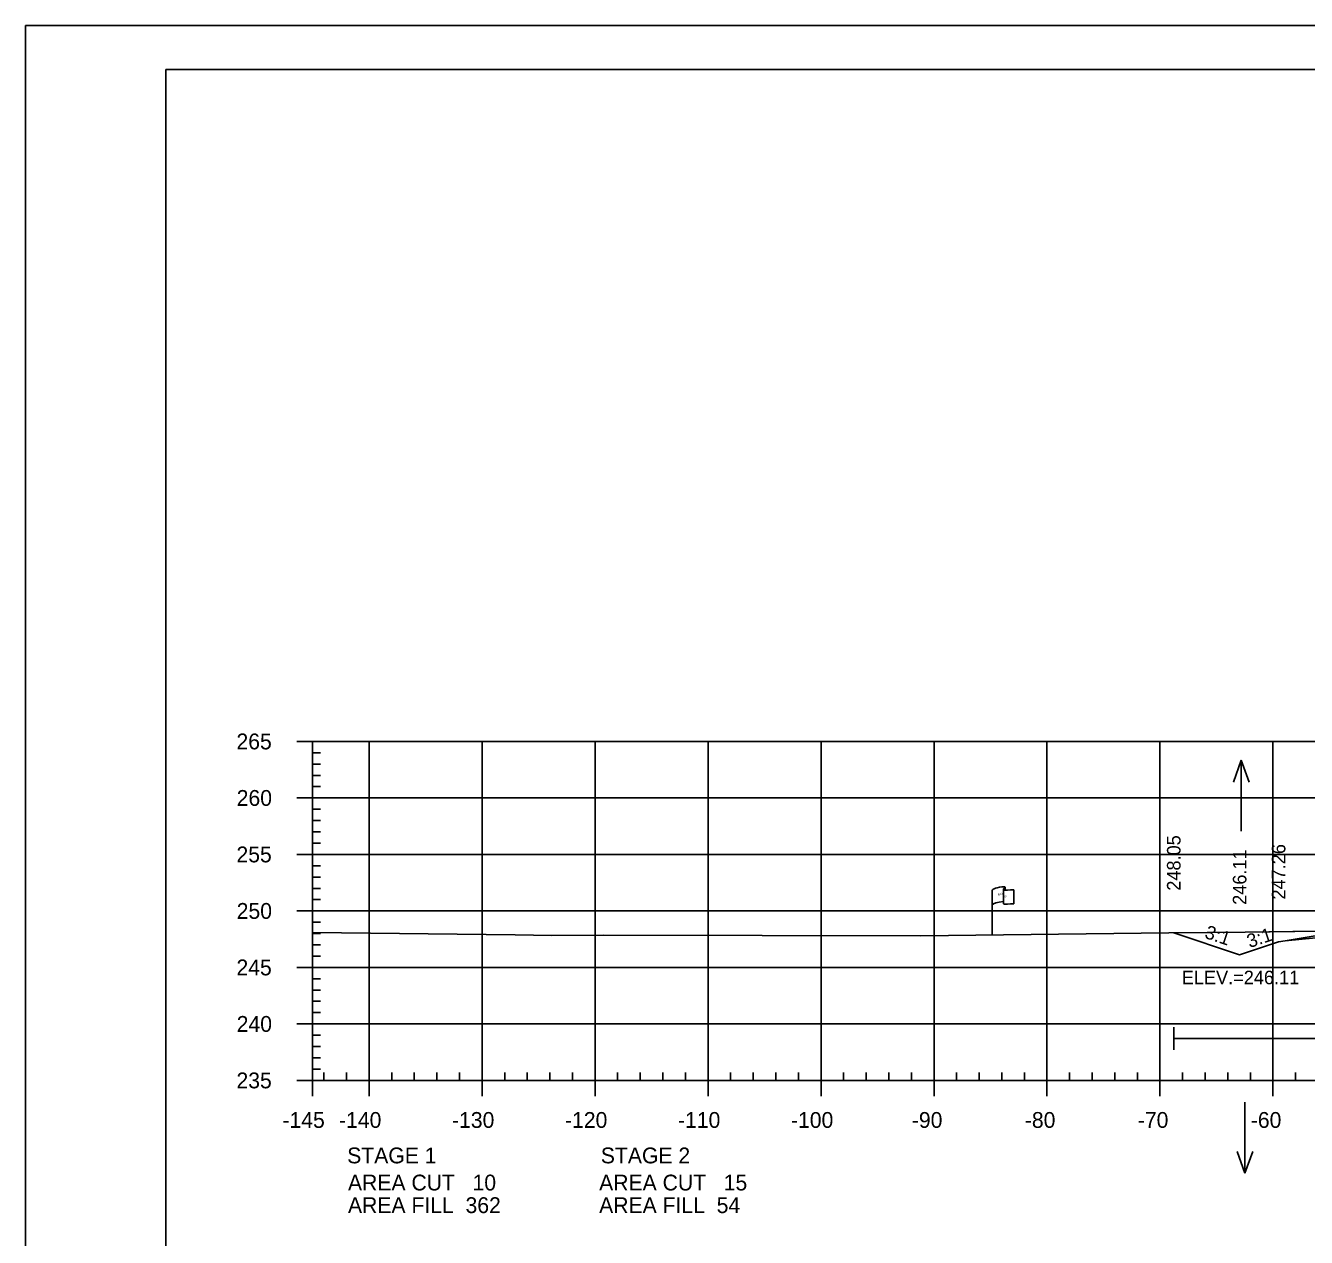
# Model space of a CAD drawing. Extents: x 1365647 to 1367999, y 387113 to 400173.
# Drawn here: x 1365723.7 to 1365837, y 398785.7 to 398893 of the extents above; entities that cross this region are included whole.
import ezdxf

# ---------------------------------------------------------------- set-up
doc = ezdxf.new("R2010")
doc.units = 0
for name, color, linetype in [('E_Existing ROW', 7, 'Continuous'), ('R_Alt Surface', 7, 'Continuous'), ('R_Axis', 7, 'Continuous'), ('R_Axis Annot', 7, 'Continuous'), ('R_Border', 7, 'Continuous'), ('R_Border Notes', 7, 'Continuous'), ('R_Contours', 7, 'Continuous'), ('R_Exist Surface', 7, 'Continuous'), ('R_Fin Surface', 7, 'Continuous'), ('R_Fin Surface Annot', 7, 'Continuous'), ('R_Grid', 7, 'Continuous'), ('R_No Plot', 7, 'Continuous'), ('R_Water', 7, 'Continuous'), ('R_Water Annot', 7, 'Continuous'), ('R_Xsect Elev', 7, 'Continuous')]:
    doc.layers.add(name, color=color, linetype=linetype)

msp = doc.modelspace()

# ---------------------------------------------------------------- linework, layer by layer
at = {"layer": 'E_Existing ROW'}
for p, q in [((1365809.24, 398812.5), (1365809.24, 398816.45)), ((1365810.23, 398816.55), (1365810.23, 398816.53)), ((1365810.23, 398816.53), (1365810.23, 398815.31)), ((1365810.4, 398816.7), (1365810.4, 398816.46)), ((1365811.17, 398816.51), (1365811.17, 398815.27))]:
    msp.add_line(p, q, dxfattribs=at)
for centre, radius, start, end in [((1365810.31, 398816.55), 0.078, 88.6458, 274.2828), ((1365810.32, 398816.7), 0.0783, 263.0712, 93.9564), ((1365810.31, 398815.31), 0.0783, 180, 273.9564)]:
    msp.add_arc(centre, radius, start, end, dxfattribs=at)
for centre, major_axis, ratio, start_param, end_param in [((1365810.82, 398816.49), (-1.58, -0.04), 0.19887, 5.030368, 6.283185), ((1365811.53, 398816.61), (-1.23, -0.13), 0.052933, 0.159456, 1.268315), ((1365810.82, 398815.18), (-1.58, -0.04), 0.19887, 5.083035, 6.194897), ((1365811.53, 398815.37), (-1.23, -0.13), 0.052933, 0.159456, 1.268315)]:
    msp.add_ellipse(centre, major_axis=major_axis, ratio=ratio, start_param=start_param, end_param=end_param, dxfattribs=at)
at = {"layer": 'R_Alt Surface'}
msp.add_lwpolyline([(1365835.17, 398811.98), (1365862.59, 398814.68), (1365894.09, 398817.77), (1365925.59, 398820.85), (1365945.36, 398820.61)], dxfattribs=at)
at = {"layer": 'R_Axis'}
for p, q in [((1365747.69, 398829.63), (1365749.09, 398829.63)), ((1365749.09, 398799.63), (1365749.09, 398829.63)), ((1365749.09, 398828.63), (1365749.79, 398828.63)), ((1365749.09, 398827.63), (1365749.79, 398827.63)), ((1365749.09, 398826.63), (1365749.79, 398826.63)), ((1365749.09, 398825.63), (1365749.79, 398825.63)), ((1365747.69, 398824.63), (1365749.09, 398824.63)), ((1365749.09, 398823.63), (1365749.79, 398823.63)), ((1365749.09, 398822.63), (1365749.79, 398822.63)), ((1365749.09, 398821.63), (1365749.79, 398821.63)), ((1365749.09, 398820.63), (1365749.79, 398820.63)), ((1365747.69, 398819.63), (1365749.09, 398819.63)), ((1365749.09, 398818.63), (1365749.79, 398818.63)), ((1365749.09, 398817.63), (1365749.79, 398817.63)), ((1365749.09, 398816.63), (1365749.79, 398816.63)), ((1365749.09, 398815.63), (1365749.79, 398815.63)), ((1365747.69, 398814.63), (1365749.09, 398814.63)), ((1365749.09, 398813.63), (1365749.79, 398813.63)), ((1365749.09, 398812.63), (1365749.79, 398812.63)), ((1365749.09, 398811.63), (1365749.79, 398811.63)), ((1365749.09, 398810.63), (1365749.79, 398810.63)), ((1365747.69, 398809.63), (1365749.09, 398809.63)), ((1365749.09, 398808.63), (1365749.79, 398808.63)), ((1365749.09, 398807.63), (1365749.79, 398807.63)), ((1365749.09, 398806.63), (1365749.79, 398806.63)), ((1365749.09, 398805.63), (1365749.79, 398805.63)), ((1365747.69, 398804.63), (1365749.09, 398804.63)), ((1365749.09, 398803.63), (1365749.79, 398803.63)), ((1365749.09, 398802.63), (1365749.79, 398802.63)), ((1365749.09, 398801.63), (1365749.79, 398801.63)), ((1365749.09, 398800.63), (1365749.79, 398800.63)), ((1365749.09, 398799.63), (1365749.09, 398800.33)), ((1365750.09, 398799.63), (1365750.09, 398800.33)), ((1365752.09, 398799.63), (1365752.09, 398800.33)), ((1365756.09, 398799.63), (1365756.09, 398800.33)), ((1365758.09, 398799.63), (1365758.09, 398800.33)), ((1365760.09, 398799.63), (1365760.09, 398800.33)), ((1365762.09, 398799.63), (1365762.09, 398800.33)), ((1365766.09, 398799.63), (1365766.09, 398800.33)), ((1365768.09, 398799.63), (1365768.09, 398800.33)), ((1365770.09, 398799.63), (1365770.09, 398800.33)), ((1365772.09, 398799.63), (1365772.09, 398800.33)), ((1365776.09, 398799.63), (1365776.09, 398800.33)), ((1365778.09, 398799.63), (1365778.09, 398800.33)), ((1365780.09, 398799.63), (1365780.09, 398800.33)), ((1365782.09, 398799.63), (1365782.09, 398800.33)), ((1365786.09, 398799.63), (1365786.09, 398800.33)), ((1365788.09, 398799.63), (1365788.09, 398800.33)), ((1365790.09, 398799.63), (1365790.09, 398800.33)), ((1365792.09, 398799.63), (1365792.09, 398800.33)), ((1365796.09, 398799.63), (1365796.09, 398800.33)), ((1365798.09, 398799.63), (1365798.09, 398800.33)), ((1365800.09, 398799.63), (1365800.09, 398800.33)), ((1365802.09, 398799.63), (1365802.09, 398800.33)), ((1365806.09, 398799.63), (1365806.09, 398800.33)), ((1365808.09, 398799.63), (1365808.09, 398800.33)), ((1365810.09, 398799.63), (1365810.09, 398800.33)), ((1365812.09, 398799.63), (1365812.09, 398800.33)), ((1365816.09, 398799.63), (1365816.09, 398800.33)), ((1365818.09, 398799.63), (1365818.09, 398800.33)), ((1365820.09, 398799.63), (1365820.09, 398800.33)), ((1365822.09, 398799.63), (1365822.09, 398800.33)), ((1365826.09, 398799.63), (1365826.09, 398800.33)), ((1365828.09, 398799.63), (1365828.09, 398800.33)), ((1365830.09, 398799.63), (1365830.09, 398800.33)), ((1365832.09, 398799.63), (1365832.09, 398800.33)), ((1365836.09, 398799.63), (1365836.09, 398800.33)), ((1365747.69, 398799.63), (1365749.09, 398799.63)), ((1365749.09, 398799.63), (1366039.09, 398799.63)), ((1365749.09, 398798.23), (1365749.09, 398799.63)), ((1365754.09, 398798.23), (1365754.09, 398799.63)), ((1365764.09, 398798.23), (1365764.09, 398799.63)), ((1365774.09, 398798.23), (1365774.09, 398799.63)), ((1365784.09, 398798.23), (1365784.09, 398799.63)), ((1365794.09, 398798.23), (1365794.09, 398799.63)), ((1365804.09, 398798.23), (1365804.09, 398799.63)), ((1365814.09, 398798.23), (1365814.09, 398799.63)), ((1365824.09, 398798.23), (1365824.09, 398799.63)), ((1365834.09, 398798.23), (1365834.09, 398799.63))]:
    msp.add_line(p, q, dxfattribs=at)
at = {"layer": 'R_Border'}
for p, q in [((1365736.09, 398889.09), (1366052.27, 398889.09)), ((1365736.09, 398683.63), (1365736.09, 398889.09))]:
    msp.add_line(p, q, dxfattribs=at)
at = {"layer": 'R_Contours'}
msp.add_lwpolyline([(1365825.31, 398812.68), (1365831.62, 398812.76), (1365844.85, 398812.93), (1365835.17, 398811.98), (1365834.59, 398811.89), (1365831.14, 398810.74)], close=True, dxfattribs=at)
at = {"layer": 'R_Exist Surface'}
msp.add_lwpolyline([(1365749.09, 398812.73), (1365767.03, 398812.52), (1365770.27, 398812.46), (1365774.85, 398812.48), (1365802.92, 398812.43), (1365824.86, 398812.68), (1365831.62, 398812.76), (1365850.58, 398813.01)], dxfattribs=at)
at = {"layer": 'R_Fin Surface'}
msp.add_lwpolyline([(1365825.31, 398812.68), (1365831.14, 398810.74), (1365834.59, 398811.89), (1365835.17, 398811.98), (1365856.59, 398815.55), (1365862.59, 398816.14), (1365864.59, 398816.34), (1365894.09, 398819.23), (1365923.59, 398822.12), (1365925.59, 398822.31), (1365931.59, 398822.9), (1365945.36, 398820.61), (1365953.59, 398819.24), (1365961.63, 398816.55), (1365980.59, 398810.23), (1365982.56, 398809.58), (1365987.66, 398811.28)], dxfattribs=at)
at = {"layer": 'R_Grid'}
for p, q in [((1365749.09, 398829.63), (1366039.09, 398829.63)), ((1365749.09, 398799.63), (1365749.09, 398829.63)), ((1365754.09, 398799.63), (1365754.09, 398829.63)), ((1365764.09, 398799.63), (1365764.09, 398829.63)), ((1365774.09, 398799.63), (1365774.09, 398829.63)), ((1365784.09, 398799.63), (1365784.09, 398829.63)), ((1365794.09, 398799.63), (1365794.09, 398829.63)), ((1365804.09, 398799.63), (1365804.09, 398829.63)), ((1365814.09, 398799.63), (1365814.09, 398829.63)), ((1365824.09, 398799.63), (1365824.09, 398829.63)), ((1365834.09, 398799.63), (1365834.09, 398829.63)), ((1365749.09, 398824.63), (1366039.09, 398824.63)), ((1365749.09, 398819.63), (1366039.09, 398819.63)), ((1365749.09, 398814.63), (1366039.09, 398814.63)), ((1365749.09, 398809.63), (1366039.09, 398809.63)), ((1365749.09, 398804.63), (1366039.09, 398804.63)), ((1365749.09, 398799.63), (1366039.09, 398799.63))]:
    msp.add_line(p, q, dxfattribs=at)
at = {"layer": 'R_No Plot'}
msp.add_line((1365723.69, 398892.99), (1366057.03, 398892.99), dxfattribs=at)
msp.add_lwpolyline([(1365723.69, 398892.99), (1366057.03, 398892.99), (1366057.03, 398679.65), (1365723.69, 398679.65)], close=True, dxfattribs=at)
at = {"layer": 'R_Water'}
for p, q in [((1365825.31, 398802.34), (1365825.31, 398804.34)), ((1365825.31, 398803.34), (1365882.17, 398803.34))]:
    msp.add_line(p, q, dxfattribs=at)
at = {"layer": 'R_Water Annot'}
for p, q in [((1365831.29, 398827.97), (1365830.59, 398826.04)), ((1365831.29, 398821.68), (1365831.29, 398827.97)), ((1365831.29, 398827.97), (1365831.99, 398826.04)), ((1365831.61, 398797.71), (1365831.61, 398791.43)), ((1365831.61, 398791.43), (1365830.91, 398793.35)), ((1365831.61, 398791.43), (1365832.31, 398793.35))]:
    msp.add_line(p, q, dxfattribs=at)

# ---------------------------------------------------------------- texts
at = {"layer": 'E_Existing ROW'}
for s, height, rotation, p in [('R ', 0.2, 9.9884, (1365809.76, 398815.95)), (' O', 0.2, 9.9884, (1365809.9, 398816)), ('DWB 11-9-07', 0.001, 90, (1365810.4, 398816.46)), ('W', 0.2, 351.1788, (1365810.23, 398815.83)), ('DWB 11-9-07', 0.001, 5.0717, (1365811.16, 398815.27)), ('DWB 11-9-07', 0.001, 90, (1365809.24, 398812.5))]:
    msp.add_text(s, height=height, rotation=rotation, dxfattribs=at).set_placement(p)
at = {"layer": 'R_Axis Annot'}
for s, p in [('265', (1365742.35, 398828.93)), ('260', (1365742.37, 398823.93)), ('255', (1365742.35, 398818.93)), ('250', (1365742.37, 398813.93)), ('245', (1365742.35, 398808.93)), ('240', (1365742.37, 398803.93)), ('235', (1365742.35, 398798.93)), ('-145', (1365746.42, 398795.43)), ('-140', (1365751.43, 398795.43)), ('-130', (1365761.43, 398795.43)), ('-120', (1365771.43, 398795.43)), ('-110', (1365781.43, 398795.43)), ('-100', (1365791.43, 398795.43)), ('-90', (1365802.13, 398795.43)), ('-80', (1365812.13, 398795.43)), ('-70', (1365822.13, 398795.43)), ('-60', (1365832.13, 398795.43)), ('STAGE 1', (1365752.15, 398792.29)), ('STAGE 2', (1365774.6, 398792.29)), ('AREA CUT   10', (1365752.22, 398789.89)), ('AREA CUT   15', (1365774.45, 398789.89)), ('AREA FILL  362', (1365752.22, 398787.89)), ('AREA FILL  54', (1365774.45, 398787.89))]:
    msp.add_text(s, height=1.4, dxfattribs=at).set_placement(p)
at = {"layer": 'R_Border Notes'}
msp.add_text('ELEV.=246.11', height=1.2, dxfattribs=at).set_placement((1365826.02, 398808.14))
at = {"layer": 'R_Fin Surface Annot'}
for rotation, p in [(341.5651, (1365827.97, 398812.26)), (18.4349, (1365832.02, 398811.34))]:
    msp.add_text('3:1', height=1.2, rotation=rotation, dxfattribs=at).set_placement(p)
at = {"layer": 'R_Xsect Elev'}
for s, p in [('248.05', (1365825.91, 398816.42)), ('246.11', (1365831.74, 398815.17)), ('247.26', (1365835.19, 398815.64))]:
    msp.add_text(s, height=1.2, rotation=90, dxfattribs=at).set_placement(p)

doc.saveas('drawing.dxf')
